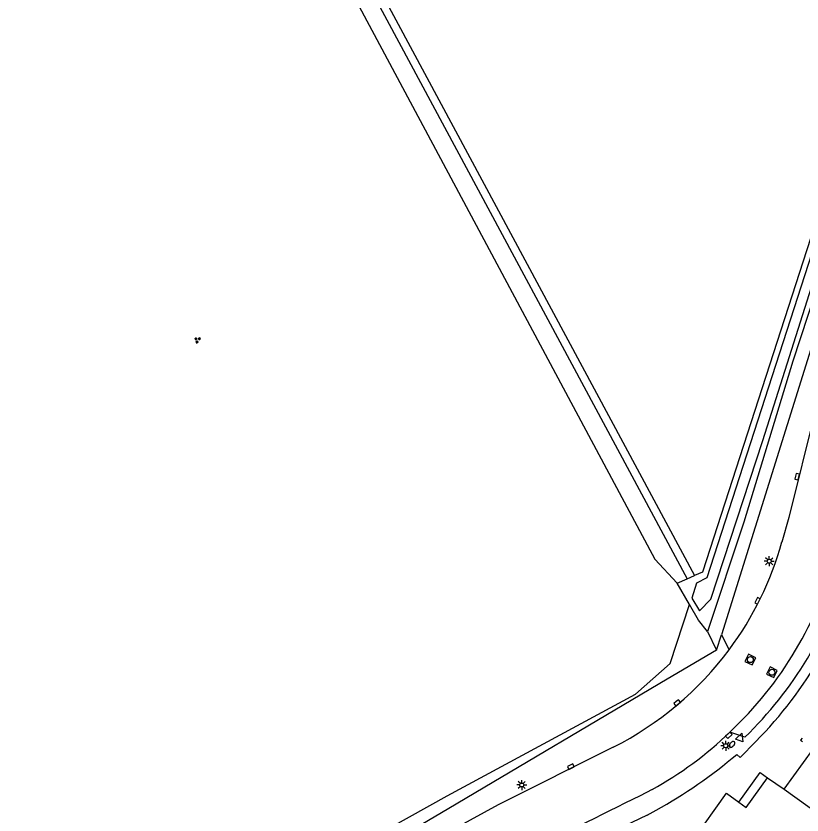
# Model space of a CAD drawing. Extents: x 126000 to 131009, y 393000 to 395500.
# Drawn here: x 130546.1 to 130644.7, y 395288.1 to 395388.4 of the extents above; entities that cross this region are included whole.
import ezdxf

# ---------------------------------------------------------------- set-up
doc = ezdxf.new("R2010")
doc.units = 0
for name, color, linetype in [('gg-bbg-hoofdgebouw', 7, 'Continuous'), ('gg-bbg-luifel en loopbrug', 7, 'Continuous'), ('gg-bbg-pilaar pand', 7, 'Continuous'), ('gg-bbg-tussenscheiding', 7, 'Continuous'), ('gg-knt-bronhoudergrens', 7, 'Continuous'), ('gg-knt-verharding', 7, 'Continuous'), ('gg-knt-verharding nz', 7, 'Continuous'), ('gg-kntw-bovenkant insteek waterloop', 7, 'Continuous'), ('gg-kntw-waterlijn', 7, 'Continuous'), ('gt-grn-groengrens', 7, 'Continuous'), ('gt-symb-brandkraan', 7, 'Continuous'), ('gt-symb-groenvak', 7, 'Continuous'), ('gt-symb-kolk', 7, 'Continuous'), ('gt-symb-lichtmast', 7, 'Continuous'), ('gt-symb-rioolschacht', 7, 'Continuous'), ('gt-symb-waterafsluiter', 7, 'Continuous')]:
    doc.layers.add(name, color=color, linetype=linetype)

# ---------------------------------------------------------------- blocks, each defined once
blk = doc.blocks.new('gt0-RS')
at = {"layer": 'gt-symb-rioolschacht'}
blk.add_lwpolyline([(-0.5, -0.5), (0.5, -0.5), (0.5, 0.5), (-0.5, 0.5)], close=True, dxfattribs=at)
blk.add_circle((0, 0), 0.375, dxfattribs=at)
blk = doc.blocks.new('gt0-LMAST')
at = {"layer": 'gt-symb-lichtmast'}
for p, q in [((-0.18, 0.17), (-0.45, 0.44)), ((0, 0.25), (0, 0.62)), ((0.17, 0.17), (0.44, 0.44)), ((-0.25, 0), (-0.63, 0)), ((-0.18, -0.18), (-0.45, -0.45)), ((0, -0.25), (0, -0.63)), ((0.44, -0.45), (0.17, -0.18)), ((0.25, 0), (0.62, 0))]:
    blk.add_line(p, q, dxfattribs=at)
blk.add_circle((0, 0), 0.25, dxfattribs=at)
blk = doc.blocks.new('gt0-BR')
at = {"layer": 'gt-symb-brandkraan'}
for centre, radius, start, end in [((-0.24, 0), 0.206, 107.5669, 252.4331), ((0.6, -2.66), 3, 106.892, 107.5669), ((0, -0.69), 0.938, 73.108, 106.892), ((-0.6, -2.66), 3, 72.4331, 73.108), ((0.24, 0), 0.206, 287.567, 72.4331), ((0.6, 2.66), 3, 252.4331, 253.108), ((0, 0.69), 0.938, 253.108, 286.8921), ((-0.6, 2.66), 3, 286.8921, 287.567)]:
    blk.add_arc(centre, radius, start, end, dxfattribs=at)
blk = doc.blocks.new('gt0-KOLK')
at = {"layer": 'gt-symb-kolk'}
blk.add_lwpolyline([(0, 0), (0.38, 0), (0.38, 0.4), (-0.37, 0.4), (-0.37, 0), (0, 0)], dxfattribs=at)
blk = doc.blocks.new('gt0-WAFSL')
at = {"layer": 'gt-symb-waterafsluiter'}
for p, q in [((-0.5, -0.33), (0, 0.67)), ((0, 0.67), (0.5, -0.33)), ((0.5, -0.33), (-0.5, -0.33))]:
    blk.add_line(p, q, dxfattribs=at)
blk = doc.blocks.new('gt0-GRVAK')
at = {"layer": 'gt-symb-groenvak'}
for p, q in [((-0.11, 0.19), (-0.23, 0.24)), ((-0.18, 0.15), (0.09, 0.15)), ((-0.09, 0.21), (-0.16, 0.32)), ((-0.05, 0.21), (-0.05, 0.39)), ((0, 0.21), (0.06, 0.32)), ((0.01, 0.19), (0.13, 0.24)), ((0.26, -0.05), (0.2, 0.06)), ((0.3, -0.05), (0.3, 0.13)), ((0.35, -0.05), (0.41, 0.06)), ((-0.25, -0.23), (-0.36, -0.18)), ((-0.32, -0.26), (-0.05, -0.26)), ((-0.23, -0.21), (-0.29, -0.1)), ((-0.18, -0.2), (-0.18, -0.02)), ((-0.14, -0.21), (-0.07, -0.1)), ((-0.12, -0.23), (0, -0.18)), ((0.24, -0.07), (0.12, -0.02)), ((0.17, -0.11), (0.44, -0.11)), ((0.37, -0.07), (0.49, -0.02))]:
    blk.add_line(p, q, dxfattribs=at)

msp = doc.modelspace()

# ---------------------------------------------------------------- linework, layer by layer
at = {"layer": 'gg-bbg-hoofdgebouw'}
for p, q in [((130642.45, 395291.38), (130646.09, 395296.39)), ((130640.39, 395292.82), (130642.45, 395291.38))]:
    msp.add_line(p, q, dxfattribs=at)
for points in [[(130636.78, 395289.76), (130637.7, 395289.09), (130640.39, 395292.82)], [(130631.01, 395284.95), (130635.25, 395290.87), (130636.78, 395289.76)]]:
    msp.add_lwpolyline(points, dxfattribs=at)
at = {"layer": 'gg-bbg-luifel en loopbrug'}
msp.add_lwpolyline([(130636.78, 395289.76), (130639.46, 395293.47), (130640.39, 395292.82)], dxfattribs=at)
at = {"layer": 'gg-bbg-pilaar pand'}
msp.add_lwpolyline([(130644.7, 395297.78), (130644.52, 395297.53), (130644.77, 395297.34)], dxfattribs=at)
at = {"layer": 'gg-bbg-tussenscheiding'}
msp.add_line((130642.45, 395291.38), (130647.89, 395287.46), dxfattribs=at)
at = {"layer": 'gg-knt-bronhoudergrens'}
for points in [[(130580.48, 395405.84), (130626.24, 395320.23), (130629.04, 395317.22)], [(130490.44, 395229.34), (130600.18, 395290.52), (130623.82, 395303.29), (130628.17, 395307.13), (130630.59, 395314.54)]]:
    msp.add_lwpolyline(points, dxfattribs=at)
at = {"layer": 'gg-knt-verharding'}
for p, q in [((130637.54, 395297.89), (130635.65, 395298.54)), ((130625.89, 395291.35), (130624.39, 395290.53)), ((130625.28, 395288.13), (130626.4, 395288.75))]:
    msp.add_line(p, q, dxfattribs=at)
for points in [[(130648.55, 395346.03), (130646.34, 395338.79), (130643.03, 395325.47), (130642.18, 395322.4)], [(130636.52, 395295.74), (130636.93, 395295.34), (130638.92, 395297.35)], [(130621.02, 395296.65), (130606.59, 395289.4), (130594.76, 395282.94), (130557.81, 395261.28)]]:
    msp.add_lwpolyline(points, dxfattribs=at)
for centre, radius, start, end in [((130602.53, 395333.41), 41.15, 323.4107, 344.4841), ((130602.31, 395333.55), 51.48, 315.3315, 345.4639), ((130603.04, 395333.28), 49.42, 314.2771, 343.6108), ((130602.54, 395333.41), 41.14, 296.6877, 323.402), ((130603.83, 395331.53), 45.84, 298.7731, 313.9603), ((130597.63, 395341.23), 59.84, 298.7299, 310.5308), ((130809.21, 394907.22), 425.54, 115.7421, 120.3232), ((130796.71, 394929.45), 397.54, 115.5462, 120.4164)]:
    msp.add_arc(centre, radius, start, end, dxfattribs=at)
at = {"layer": 'gg-knt-verharding nz'}
msp.add_arc((130603.48, 395332.79), 46.99, 313.1969, 345.4219, dxfattribs=at)
at = {"layer": 'gg-kntw-bovenkant insteek waterloop'}
for p, q in [((130584.49, 395403.15), (130630.28, 395317.77)), ((130585.75, 395402.9), (130631.2, 395318.18)), ((130630.28, 395317.77), (130631.2, 395318.18)), ((130629.04, 395317.22), (130630.28, 395317.77)), ((130630.59, 395314.54), (130629.04, 395317.22))]:
    msp.add_line(p, q, dxfattribs=at)
for points in [[(130660.38, 395399.64), (130659.91, 395396.14), (130649.23, 395362.44), (130643.53, 395345.09), (130637.39, 395324.88), (130632.85, 395311.17)], [(130657.63, 395397.92), (130650.46, 395374.97), (130632.2, 395318.62), (130631.2, 395318.18)], [(130632.85, 395311.17), (130631.72, 395312.59), (130630.59, 395314.54)]]:
    msp.add_lwpolyline(points, dxfattribs=at)
at = {"layer": 'gg-kntw-waterlijn'}
msp.add_lwpolyline([(130610.16, 395500), (130618.72, 395482.79), (130658.65, 395400.23), (130658.65, 395398.83), (130651.43, 395375.61), (130632.76, 395317.91), (130631.48, 395317.25), (130630.9, 395315.36), (130631.83, 395313.74), (130633.26, 395315.24), (130639.78, 395335.14), (130653.43, 395378.09), (130659.43, 395396.36), (130660.01, 395399.83), (130655.79, 395409.01), (130647.23, 395426.97), (130639.48, 395442.95), (130630.57, 395461.77), (130611.73, 395500)], dxfattribs=at)
at = {"layer": 'gt-grn-groengrens'}
for p, q in [((130662.77, 395401.04), (130634.61, 395310.76)), ((130632.85, 395311.17), (130633.97, 395308.83)), ((130633.97, 395308.83), (130634.61, 395310.76)), ((130634.61, 395310.76), (130635.57, 395308.88))]:
    msp.add_line(p, q, dxfattribs=at)
msp.add_lwpolyline([(130633.97, 395308.83), (130627.79, 395305.2), (130600.39, 395288.97), (130556.64, 395263.1)], dxfattribs=at)

# ---------------------------------------------------------------- block references
at = {"layer": 'gt-symb-brandkraan', "rotation": 44.27067303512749}
msp.add_blockref('gt0-BR', (130635.91, 395296.99), dxfattribs=at)
at = {"layer": 'gt-symb-groenvak', "rotation": 36.58342113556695}
msp.add_blockref('gt0-GRVAK', (130568.85, 395347.76), dxfattribs=at)
at = {"layer": 'gt-symb-kolk'}
for p, rotation in [((130643.9, 395330.65), -103.64723833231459), ((130638.94, 395315.11), -116.82140642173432), ((130628.92, 395302.36), -140.15042857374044), ((130635.38, 395298.28), -136.78232042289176), ((130615.61, 395294.38), -153.12746100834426)]:
    msp.add_blockref('gt0-KOLK', p, dxfattribs=dict(at, rotation=rotation))
at = {"layer": 'gt-symb-lichtmast'}
for p in [(130640.59, 395319.99), (130635.13, 395296.83), (130609.55, 395291.9)]:
    msp.add_blockref('gt0-LMAST', p, dxfattribs=at)
at = {"layer": 'gt-symb-rioolschacht'}
for p, rotation in [((130638.22, 395307.64), 63.12746100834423), ((130640.92, 395306.05), 64.1523897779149)]:
    msp.add_blockref('gt0-RS', p, dxfattribs=dict(at, rotation=rotation))
at = {"layer": 'gt-symb-waterafsluiter', "rotation": -18.724868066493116}
msp.add_blockref('gt0-WAFSL', (130636.93, 395297.79), dxfattribs=at)

doc.saveas('drawing.dxf')
